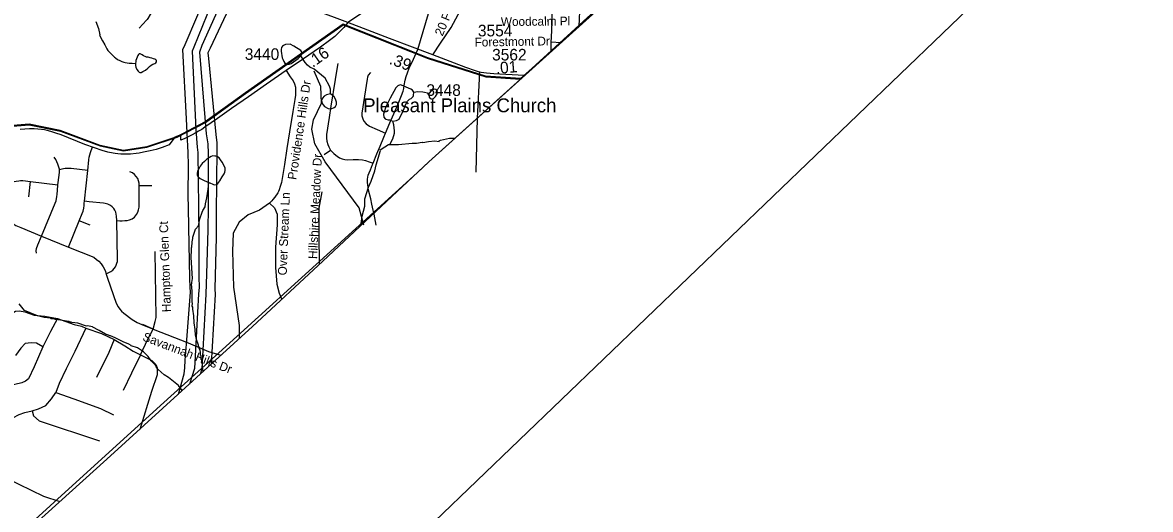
# Model space of a CAD drawing. Extents: x 1383679 to 1536984, y 460658 to 651027.
# Drawn here: x 1484485 to 1496652, y 485343 to 490596 of the extents above; entities that cross this region are included whole.
import ezdxf

# ---------------------------------------------------------------- set-up
doc = ezdxf.new("R2010")
doc.units = 0
for name, color, linetype in [('Default', 7, 'Continuous'), ('Exist Boundary Political City Limit New', 7, 'Continuous'), ('Exist Boundary Political CountyLine', 7, 'Continuous'), ('Exist Cultural Church with Cemetery Label', 7, 'Continuous'), ('Exist Hydrographic Creek Single Shore', 7, 'Continuous'), ('Exist Hydrographic Misc Water Feature', 7, 'Continuous'), ('Exist Road Non-System Type 51', 7, 'Continuous'), ('Exist Road Non-System Type 51 Label', 7, 'Continuous'), ('Exist Road Secondary Mileage Hundredths English Label', 7, 'Continuous'), ('Exist Road Secondary Type 51 Attributed', 7, 'Continuous'), ('Exist Road Secondary Type 51 Label', 7, 'Continuous'), ('Exist Road Secondary Type 51 Number Label', 7, 'Continuous'), ('Exist Utilities Electrical Transmission Line', 7, 'Continuous'), ('Map Preparation Boundary City Limit Buffer Line', 7, 'Continuous'), ('Map Preparation Inset Cut Line', 7, 'Continuous')]:
    doc.layers.add(name, color=color, linetype=linetype)

msp = doc.modelspace()

# ---------------------------------------------------------------- linework, layer by layer
at = {"layer": 'Default'}
for points in [[(1492567, 493627), (1489867, 491833), (1487995, 490596)], [(1484294, 489471), (1484557, 489492), (1484894, 489426), (1485322, 489265), (1485574, 489211), (1485827, 489251), (1486152, 489358), (1486458, 489518), (1486671, 489673), (1486890, 489831), (1487944, 490573), (1488859, 490209), (1489481, 490011), (1489858, 489987), (1488867, 489093), (1488741, 488974), (1486603, 487034), (1485974, 486463), (1481170, 482099)]]:
    msp.add_lwpolyline(points, dxfattribs=at)
at = {"layer": 'Exist Boundary Political City Limit New'}
for points in [[(1501771, 501278), (1499389, 499018), (1497202, 496939), (1496237, 496040), (1495718, 495586), (1493037, 492958), (1490958, 490999), (1489978, 490102), (1489857, 489993), (1489480, 490017), (1488858, 490215), (1487942, 490579), (1486888, 489838), (1486670, 489679), (1486456, 489524), (1486150, 489364), (1485826, 489257), (1485573, 489217), (1485321, 489271), (1484892, 489432), (1484556, 489498), (1484292, 489477)], [(1484294, 489471), (1484557, 489492), (1484894, 489426), (1485322, 489265), (1485574, 489211), (1485827, 489251), (1486152, 489358), (1486458, 489518), (1486671, 489673), (1486890, 489831), (1487944, 490573), (1488859, 490209), (1489481, 490011), (1489858, 489987), (1488867, 489093), (1488741, 488974), (1486603, 487034), (1485974, 486463), (1481170, 482099)]]:
    msp.add_lwpolyline(points, dxfattribs=at)
at = {"layer": 'Exist Boundary Political CountyLine'}
msp.add_lwpolyline([(1483429, 484115), (1485392, 485884), (1486966, 487318), (1487725, 488020), (1488867, 489093), (1491171, 491173), (1497711, 497366), (1499297, 498829), (1501131, 500543)], dxfattribs=at)
at = {"layer": 'Exist Hydrographic Creek Single Shore'}
msp.add_lwpolyline([(1488165, 488411), (1488116, 488596), (1487749, 489093), (1487636, 489289), (1487605, 489447), (1487623, 489548), (1487710, 489727), (1487704, 489905), (1487632, 490073)], dxfattribs=at)
at = {"layer": 'Exist Hydrographic Misc Water Feature'}
for points in [[(1485275, 490607), (1485305, 490531), (1485317, 490465), (1485316, 490459), (1485348, 490400), (1485371, 490356)], [(1485371, 490356), (1485384, 490335), (1485395, 490313), (1485406, 490294), (1485420, 490279), (1485454, 490244), (1485476, 490223), (1485488, 490216), (1485509, 490198), (1485533, 490188), (1485556, 490177), (1485577, 490169), (1485591, 490164), (1485612, 490160), (1485636, 490157), (1485667, 490157), (1485703, 490156)], [(1487486, 490237), (1487492, 490244), (1487500, 490259), (1487500, 490267), (1487498, 490275), (1487485, 490294), (1487410, 490341), (1487370, 490362), (1487322, 490361), (1487298, 490349), (1487290, 490342), (1487279, 490328), (1487273, 490304), (1487273, 490288), (1487287, 490216), (1487291, 490200), (1487303, 490175), (1487314, 490159), (1487332, 490147), (1487362, 490146), (1487384, 490156), (1487457, 490210), (1487486, 490237)], [(1485703, 490156), (1485703, 490132), (1485705, 490116), (1485719, 490091), (1485731, 490071), (1485741, 490060), (1485750, 490057), (1485764, 490058), (1485783, 490067), (1485810, 490083), (1485836, 490104), (1485855, 490123), (1485873, 490137), (1485890, 490146), (1485910, 490153), (1485924, 490162), (1485929, 490173), (1485929, 490187), (1485923, 490194), (1485911, 490202), (1485898, 490206), (1485881, 490212), (1485860, 490217), (1485841, 490221), (1485823, 490224), (1485806, 490231), (1485791, 490238), (1485774, 490248), (1485762, 490256), (1485753, 490259), (1485742, 490257), (1485734, 490251), (1485727, 490240), (1485722, 490224), (1485714, 490205), (1485707, 490185), (1485705, 490177), (1485703, 490156)], [(1487806, 489826), (1487805, 489877), (1487797, 489910), (1487748, 489995), (1487629, 490093), (1487585, 490114), (1487560, 490136), (1487534, 490165), (1487486, 490237)], [(1488707, 489846), (1488691, 489866), (1488673, 489878), (1488574, 489922), (1488558, 489923), (1488534, 489913), (1488511, 489891), (1488449, 489779), (1488405, 489686), (1488384, 489630), (1488380, 489606), (1488383, 489574), (1488395, 489558), (1488405, 489552), (1488427, 489545), (1488443, 489545), (1488480, 489533)], [(1488870, 489836), (1488868, 489824), (1488866, 489816), (1488871, 489792), (1488881, 489778), (1488893, 489772), (1488903, 489772), (1488919, 489777), (1488939, 489797), (1488956, 489827), (1488960, 489843), (1488959, 489859), (1488945, 489873), (1488925, 489877), (1488917, 489875), (1488893, 489860), (1488870, 489836)], [(1487806, 489826), (1487764, 489816), (1487739, 489801), (1487721, 489779), (1487710, 489755), (1487716, 489723), (1487726, 489707), (1487741, 489691), (1487783, 489667)], [(1487783, 489667), (1487813, 489665), (1487845, 489679), (1487859, 489690), (1487870, 489712), (1487870, 489736), (1487861, 489768), (1487845, 489793), (1487806, 489826)], [(1488480, 489533), (1488518, 489539), (1488549, 489553), (1488582, 489630), (1488603, 489670), (1488616, 489709), (1488636, 489749), (1488659, 489769), (1488677, 489778), (1488697, 489800), (1488702, 489808), (1488707, 489846)], [(1488707, 489846), (1488748, 489851), (1488804, 489850), (1488870, 489836)], [(1488448, 489281), (1488479, 489340), (1488496, 489404), (1488496, 489428), (1488490, 489492), (1488482, 489516), (1488480, 489533)], [(1488136, 488429), (1488147, 488507), (1488177, 488616), (1488178, 488694), (1488215, 488821), (1488246, 488885), (1488284, 488996), (1488299, 489060), (1488345, 489215), (1488344, 489223), (1488392, 489255), (1488433, 489279), (1488448, 489281)], [(1488448, 489281), (1488541, 489279), (1488686, 489296), (1488734, 489295), (1488794, 489304), (1488802, 489302), (1488863, 489312), (1488934, 489319), (1488978, 489314), (1488980, 489320), (1488994, 489328), (1489091, 489348), (1489152, 489350)], [(1486639, 488932), (1486658, 488963), (1486666, 488982), (1486670, 488999), (1486670, 489025), (1486660, 489050), (1486639, 489088), (1486621, 489114), (1486604, 489135), (1486588, 489146), (1486568, 489153), (1486559, 489156), (1486539, 489157), (1486519, 489150), (1486500, 489140), (1486470, 489119), (1486446, 489098), (1486422, 489075), (1486401, 489047), (1486387, 489018), (1486373, 488991), (1486370, 488971), (1486370, 488951), (1486379, 488931), (1486401, 488912), (1486435, 488896), (1486475, 488879), (1486494, 488871)], [(1486494, 488871), (1486504, 488866), (1486536, 488852), (1486553, 488846), (1486578, 488848), (1486593, 488861), (1486612, 488889), (1486639, 488932)], [(1486453, 488608), (1486458, 488640), (1486466, 488674), (1486473, 488704), (1486480, 488753), (1486487, 488799), (1486494, 488871)], [(1486433, 486833), (1486421, 486929), (1486417, 486937), (1486417, 486953), (1486413, 486961), (1486413, 486977), (1486410, 486985), (1486410, 487001), (1486406, 487009), (1486406, 487025), (1486403, 487033), (1486399, 487065), (1486391, 487082), (1486392, 487090), (1486384, 487106), (1486384, 487114), (1486361, 487178), (1486350, 487226), (1486345, 487282), (1486347, 487286), (1486337, 487355), (1486334, 487431), (1486320, 487503), (1486320, 487527), (1486316, 487535), (1486317, 487567), (1486313, 487575), (1486316, 487711), (1486312, 487719), (1486312, 487751), (1486308, 487759), (1486309, 487791), (1486318, 487836), (1486302, 488063), (1486303, 488095), (1486307, 488111), (1486308, 488167), (1486312, 488175), (1486313, 488223), (1486318, 488255), (1486322, 488263), (1486322, 488279), (1486352, 488366), (1486381, 488402), (1486398, 488477), (1486421, 488550), (1486429, 488567), (1486453, 488608)], [(1486206, 486626), (1486168, 486682), (1486059, 486766), (1486014, 486795), (1485947, 486854), (1485926, 486881), (1485914, 486903), (1485873, 486946), (1485841, 486993), (1485791, 487045), (1485724, 487087), (1485656, 487108), (1485656, 487112), (1485632, 487125), (1485569, 487150), (1485482, 487195), (1485434, 487216), (1485426, 487217), (1485410, 487225), (1485378, 487234), (1485310, 487272), (1485303, 487279), (1485242, 487308), (1485240, 487312), (1485184, 487323), (1485176, 487322), (1485081, 487351), (1485017, 487361), (1485009, 487365), (1484993, 487365), (1484985, 487369), (1484937, 487378), (1484873, 487388), (1484865, 487392), (1484841, 487392), (1484818, 487401), (1484794, 487401), (1484786, 487405), (1484718, 487415), (1484646, 487432), (1484507, 487491), (1484447, 487560)]]:
    msp.add_lwpolyline(points, dxfattribs=at)
at = {"layer": 'Exist Road Non-System Type 51'}
for p, q in [((1489413, 490062), (1489388, 489563)), ((1489388, 489563), (1489375, 488982)), ((1487739, 489173), (1487807, 489218)), ((1485153, 488669), (1485188, 489000)), ((1484552, 488715), (1484569, 488881)), ((1484569, 488881), (1484865, 488847)), ((1485878, 488836), (1485741, 488836)), ((1488301, 488411), (1488276, 488530)), ((1484980, 488174), (1485096, 488456)), ((1485213, 488411), (1485096, 488456)), ((1484690, 488291), (1484980, 488174)), ((1485892, 487288), (1485783, 487340))]:
    msp.add_line(p, q, dxfattribs=at)
for points in [[(1488912, 490246), (1488995, 490372), (1489109, 490542), (1489364, 491021)], [(1488750, 490307), (1488891, 490790), (1488899, 490814), (1488907, 490833), (1488915, 490849), (1488924, 490863), (1488933, 490875), (1488942, 490888), (1488955, 490902), (1488970, 490914), (1488983, 490928), (1489025, 490957)], [(1485886, 490725), (1485836, 490640), (1485828, 490630), (1485820, 490621), (1485744, 490536)], [(1488400, 489404), (1488448, 489513), (1488503, 489644), (1488543, 489738), (1488573, 489810), (1488589, 489854), (1488597, 489886), (1488601, 489917), (1488612, 489973), (1488622, 490014), (1488636, 490054), (1488657, 490105), (1488702, 490202), (1488750, 490307)], [(1487886, 490155), (1487880, 490114), (1487858, 489982), (1487811, 489693), (1487793, 489573), (1487764, 489387), (1487762, 489350), (1487766, 489318), (1487777, 489282), (1487790, 489254), (1487807, 489218)], [(1487329, 490078), (1487372, 490012), (1487404, 489968), (1487418, 489936), (1487429, 489899), (1487430, 489868), (1487428, 489812), (1487422, 489766), (1487400, 489637), (1487365, 489418), (1487336, 489236), (1487309, 489066), (1487277, 488870), (1487265, 488827), (1487254, 488791), (1487246, 488773), (1487238, 488758), (1487205, 488711), (1487186, 488687), (1487174, 488673), (1487148, 488646)], [(1488238, 490056), (1488214, 490028), (1488207, 490008), (1488201, 489984), (1488145, 489618), (1488146, 489590), (1488154, 489559), (1488168, 489531), (1488193, 489502), (1488226, 489477), (1488311, 489442), (1488400, 489404)], [(1488268, 489079), (1488307, 489178), (1488343, 489263), (1488382, 489361), (1488400, 489404)], [(1484882, 489006), (1484882, 489014), (1484874, 489045), (1484866, 489067), (1484856, 489092), (1484842, 489119), (1484825, 489144)], [(1485188, 489000), (1485200, 489115), (1485205, 489145), (1485209, 489169), (1485217, 489195), (1485223, 489216), (1485240, 489252)], [(1487807, 489218), (1487831, 489194), (1487844, 489182), (1487863, 489165), (1487879, 489154), (1487903, 489138), (1487931, 489127), (1487960, 489120), (1487988, 489116), (1488053, 489117), (1488108, 489118), (1488151, 489115), (1488186, 489107), (1488224, 489094), (1488268, 489079)], [(1485188, 489000), (1485009, 489022), (1484988, 489023), (1484966, 489023), (1484946, 489020), (1484928, 489018), (1484909, 489014), (1484882, 489006)], [(1488252, 488638), (1488240, 488694), (1488218, 488788), (1488208, 488847), (1488205, 488872), (1488205, 488888), (1488205, 488908), (1488209, 488929), (1488214, 488949), (1488224, 488974), (1488237, 489008), (1488261, 489063), (1488268, 489079)], [(1484225, 488848), (1484333, 488869), (1484417, 488885), (1484443, 488888), (1484462, 488891), (1484486, 488891), (1484569, 488881)], [(1484865, 488847), (1484879, 488948), (1484882, 488982), (1484882, 489006)], [(1485741, 488836), (1485741, 488864), (1485737, 488888), (1485728, 488913), (1485711, 488936), (1485693, 488957), (1485669, 488973), (1485641, 488987)], [(1484690, 488291), (1484835, 488646), (1484846, 488672), (1484851, 488696), (1484855, 488716), (1484857, 488746), (1484860, 488785), (1484865, 488847)], [(1485500, 488459), (1485533, 488458), (1485559, 488458), (1485587, 488459), (1485613, 488462), (1485638, 488467), (1485666, 488478), (1485691, 488498), (1485714, 488524), (1485727, 488550), (1485735, 488577), (1485741, 488606), (1485741, 488627), (1485741, 488836)], [(1487689, 487986), (1487685, 488305), (1487685, 488592), (1487718, 488771)], [(1485096, 488456), (1485129, 488536), (1485138, 488561), (1485144, 488592), (1485148, 488622), (1485151, 488646), (1485153, 488669)], [(1485500, 488459), (1485499, 488506), (1485496, 488529), (1485490, 488551), (1485481, 488572), (1485468, 488591), (1485451, 488609), (1485433, 488622), (1485405, 488635), (1485376, 488643), (1485357, 488646), (1485204, 488663), (1485153, 488669)], [(1487148, 488646), (1487039, 488571), (1486919, 488521), (1486821, 488441), (1486755, 488323), (1486748, 488129), (1486761, 487742), (1486821, 487326), (1486821, 487186)], [(1487148, 488646), (1487202, 488596), (1487231, 488530), (1487231, 488413), (1487214, 488171), (1487214, 487955), (1487227, 487772), (1487252, 487676), (1487281, 487609)], [(1488276, 488530), (1488266, 488573), (1488252, 488638)], [(1484326, 488474), (1484337, 488459), (1484368, 488435), (1484413, 488406), (1484465, 488386), (1484690, 488291)], [(1485386, 487886), (1485438, 487910), (1485459, 487924), (1485474, 487941), (1485487, 487961), (1485496, 487980), (1485503, 488000), (1485508, 488019), (1485509, 488040), (1485500, 488459)], [(1484635, 488108), (1484633, 488132), (1484636, 488160), (1484649, 488198), (1484690, 488291)], [(1484980, 488174), (1485252, 488064), (1485281, 488040), (1485307, 488022), (1485334, 487993), (1485354, 487962), (1485375, 487920), (1485386, 487886)], [(1485892, 487288), (1485917, 487371), (1485927, 487415), (1485917, 488126)], [(1485386, 487886), (1485388, 487881), (1485402, 487839), (1485496, 487567), (1485517, 487530), (1485535, 487504), (1485553, 487483), (1485577, 487460), (1485668, 487394), (1485721, 487360), (1485770, 487337), (1485831, 487314), (1485880, 487296), (1485887, 487294)], [(1483898, 486718), (1483920, 486824), (1484206, 487241), (1484337, 487439), (1484408, 487483), (1484452, 487487), (1484509, 487474), (1484610, 487439), (1484724, 487430), (1484860, 487404)], [(1484860, 487404), (1484785, 487263), (1484702, 487096)], [(1484860, 487404), (1485041, 487340), (1485120, 487322), (1485168, 487299)], [(1485168, 487299), (1485049, 487046), (1484956, 486859), (1484881, 486703), (1484844, 486606)], [(1485168, 487299), (1485336, 487243), (1485474, 487176)], [(1485757, 487012), (1485835, 487180), (1485892, 487288)], [(1485892, 487288), (1486272, 487139), (1486491, 487047), (1486623, 487006)], [(1484702, 487096), (1484610, 486881), (1484548, 486754), (1484517, 486727), (1484478, 486710), (1484403, 486692), (1484368, 486683), (1484324, 486688), (1484285, 486701), (1484228, 486736)], [(1484702, 487096), (1484636, 487136), (1484579, 487140), (1484513, 487132), (1484465, 487083), (1484408, 487004)], [(1485474, 487176), (1485414, 487038), (1485284, 486766)], [(1485474, 487176), (1485589, 487109), (1485679, 487050), (1485757, 487012)], [(1485757, 487012), (1485660, 486815), (1485570, 486628)], [(1485757, 487012), (1485880, 486949), (1485921, 486908), (1485936, 486871), (1485936, 486796), (1485876, 486617), (1485749, 486207)], [(1484587, 486408), (1484658, 486427), (1484736, 486464), (1484796, 486535), (1484844, 486606)], [(1484844, 486606), (1485038, 486535), (1485325, 486431), (1485466, 486363)], [(1484307, 486266), (1484381, 486332), (1484447, 486367), (1484509, 486390), (1484587, 486408)], [(1484587, 486408), (1484602, 486352), (1484665, 486300), (1485313, 486084)]]:
    msp.add_lwpolyline(points, dxfattribs=at)
at = {"layer": 'Exist Road Secondary Type 51 Attributed'}
for q in [(1490182, 490280), (1490295, 490382)]:
    msp.add_line((1490185, 490388), q, dxfattribs=at)
for points in [[(1490599, 491628), (1490560, 491573), (1490503, 491483), (1490421, 491361), (1490352, 491255), (1490279, 491143), (1490248, 491096), (1490232, 491070), (1490218, 491042), (1490210, 491019), (1490204, 490988), (1490200, 490949), (1490198, 490874), (1490195, 490760), (1490193, 490600), (1490187, 490434), (1490185, 490388)], [(1487995, 490596), (1487637, 490728)], [(1490497, 490825), (1490496, 490798), (1490485, 490554)], [(1487995, 490596), (1487949, 490541), (1487909, 490500), (1487852, 490447), (1487796, 490402), (1487699, 490331), (1487503, 490196), (1487329, 490078)], [(1489901, 490026), (1489698, 490037), (1489570, 490044), (1489490, 490050), (1489433, 490058), (1489405, 490064), (1489370, 490074), (1489267, 490112), (1489143, 490158), (1488912, 490246), (1488691, 490330), (1488442, 490425), (1488210, 490515), (1487995, 490596)], [(1487329, 490078), (1487118, 489931), (1486921, 489795), (1486738, 489668), (1486586, 489562), (1486452, 489468), (1486417, 489444), (1486384, 489424), (1486348, 489403), (1486313, 489384), (1486278, 489365), (1486237, 489345), (1486193, 489326), (1486191, 489384), (1486127, 489359), (1486066, 489275), (1485992, 489248), (1485926, 489227), (1485862, 489212), (1485789, 489196), (1485743, 489187), (1485711, 489183), (1485649, 489176), (1485617, 489175), (1485586, 489175), (1485545, 489176), (1485514, 489179), (1485485, 489183), (1485462, 489187), (1485404, 489199), (1485345, 489215), (1485262, 489243), (1485158, 489282), (1484902, 489383), (1484844, 489403), (1484790, 489420), (1484750, 489430), (1484720, 489437), (1484688, 489442), (1484651, 489447), (1484610, 489449), (1484559, 489450), (1484460, 489444)], [(1482487, 486630), (1483087, 486314), (1483854, 485918), (1484443, 485614), (1484709, 485487), (1484887, 485430)]]:
    msp.add_lwpolyline(points, dxfattribs=at)
at = {"layer": 'Exist Utilities Electrical Transmission Line'}
for points in [[(1490590, 494958), (1490488, 494729), (1490279, 494253), (1490234, 494153), (1490207, 494078), (1489986, 493817), (1489919, 493739), (1489852, 493676), (1488814, 493123), (1488057, 492724), (1487070, 492214), (1486707, 491256), (1486333, 490330), (1486315, 490288), (1486354, 489441), (1486367, 489253), (1486374, 489193), (1486382, 488603), (1486385, 488288), (1486387, 487852), (1486389, 487736), (1486384, 487670), (1486338, 486865), (1486286, 486696)], [(1490634, 494857), (1490579, 494680), (1490548, 494620), (1490284, 494038), (1489910, 493567), (1488858, 493030), (1488103, 492635), (1487223, 492198), (1487139, 492159), (1486811, 491222), (1486418, 490349), (1486393, 490277), (1486467, 489397), (1486482, 489287), (1486486, 489185), (1486487, 488995), (1486488, 488603), (1486482, 488361), (1486470, 487885), (1486462, 487665), (1486418, 486861), (1486406, 486810), (1486404, 486806)], [(1486914, 491185), (1486507, 490321), (1486482, 490268), (1486491, 490207), (1486569, 489390), (1486580, 489300), (1486578, 488809), (1486572, 488609), (1486573, 488281), (1486559, 487725), (1486562, 487661), (1486521, 486914), (1486521, 486911)], [(1486166, 486586), (1486227, 486805), (1486235, 486872), (1486238, 486954), (1486253, 487128), (1486298, 487686), (1486293, 487740), (1486289, 487840), (1486278, 488390), (1486274, 488600), (1486272, 488728), (1486274, 489061), (1486270, 489191), (1486269, 489265), (1486264, 489331), (1486254, 489559), (1486215, 490306), (1486240, 490360), (1486492, 490954)]]:
    msp.add_lwpolyline(points, dxfattribs=at)
at = {"layer": 'Map Preparation Boundary City Limit Buffer Line'}
for points in [[(1501771, 501278), (1499389, 499018), (1497202, 496939), (1496237, 496040), (1495718, 495586), (1493037, 492958), (1490958, 490999), (1489978, 490102), (1489857, 489993), (1489480, 490017), (1488858, 490215), (1487942, 490579), (1486888, 489838), (1486670, 489679), (1486456, 489524), (1486150, 489364), (1485826, 489257), (1485573, 489217), (1485321, 489271), (1484892, 489432), (1484556, 489498), (1484292, 489477)], [(1484294, 489471), (1484557, 489492), (1484894, 489426), (1485322, 489265), (1485574, 489211), (1485827, 489251), (1486152, 489358), (1486458, 489518), (1486671, 489673), (1486890, 489831), (1487944, 490573), (1488859, 490209), (1489481, 490011), (1489858, 489987), (1488867, 489093), (1488741, 488974), (1486603, 487034), (1485974, 486463), (1481170, 482099)], [(1484294, 489471), (1484557, 489492), (1484894, 489426), (1485322, 489265), (1485574, 489211), (1485827, 489251), (1486152, 489358), (1486458, 489518), (1486671, 489673), (1486890, 489831), (1487944, 490573), (1488859, 490209), (1489481, 490011), (1489858, 489987), (1488867, 489093), (1488741, 488974), (1486603, 487034), (1485974, 486463), (1481170, 482099)]]:
    msp.add_lwpolyline(points, dxfattribs=at)
at = {"layer": 'Map Preparation Inset Cut Line'}
msp.add_lwpolyline([(1446195, 477316), (1480703, 477316), (1498974, 494868), (1521134, 516155), (1521134, 520758), (1458568, 520758), (1458568, 493672), (1446195, 493672), (1446195, 477316)], dxfattribs=at)

# ---------------------------------------------------------------- texts
at = {"layer": 'Exist Cultural Church with Cemetery Label'}
msp.add_text('Pleasant Plains Church', height=150, dxfattribs=at).set_placement((1488159, 489628))
at = {"layer": 'Exist Road Non-System Type 51 Label'}
for s, rotation, p in [('20 Foot Rd', 67.3813, (1489015, 490443)), ('Providence Hills Dr', 81.515, (1487437, 488895)), ('Hillshire Meadow Dr', 87.3515, (1487662, 488043)), ('Over Stream Ln', 87.7785, (1487334, 487867)), ('Hampton Glen Ct', 91.9614, (1486086, 487473)), ('Savannah Hills Dr', 339.0591, (1485772, 487169))]:
    msp.add_text(s, height=95, rotation=rotation, dxfattribs=at).set_placement(p)
at = {"layer": 'Exist Road Secondary Mileage Hundredths English Label'}
for s, rotation, p in [('.16', 35.1835, (1487615, 490106)), ('.39', 339.5701, (1488432, 490153)), ('.01', 4.8915, (1489595, 490041))]:
    msp.add_text(s, height=125, rotation=rotation, dxfattribs=at).set_placement(p)
at = {"layer": 'Exist Road Secondary Type 51 Label'}
for s, rotation, p in [('Woodcalm Pl', 0.582, (1489645, 490558)), ('Forestmont Dr', 1.0056, (1489362, 490336))]:
    msp.add_text(s, height=95, rotation=rotation, dxfattribs=at).set_placement(p)
at = {"layer": 'Exist Road Secondary Type 51 Number Label'}
for s, p in [('3554', (1489397, 490447)), ('3440', (1486882, 490193)), ('3562', (1489550, 490187)), ('3448', (1488841, 489805))]:
    msp.add_text(s, height=125, dxfattribs=at).set_placement(p)

doc.saveas('drawing.dxf')
